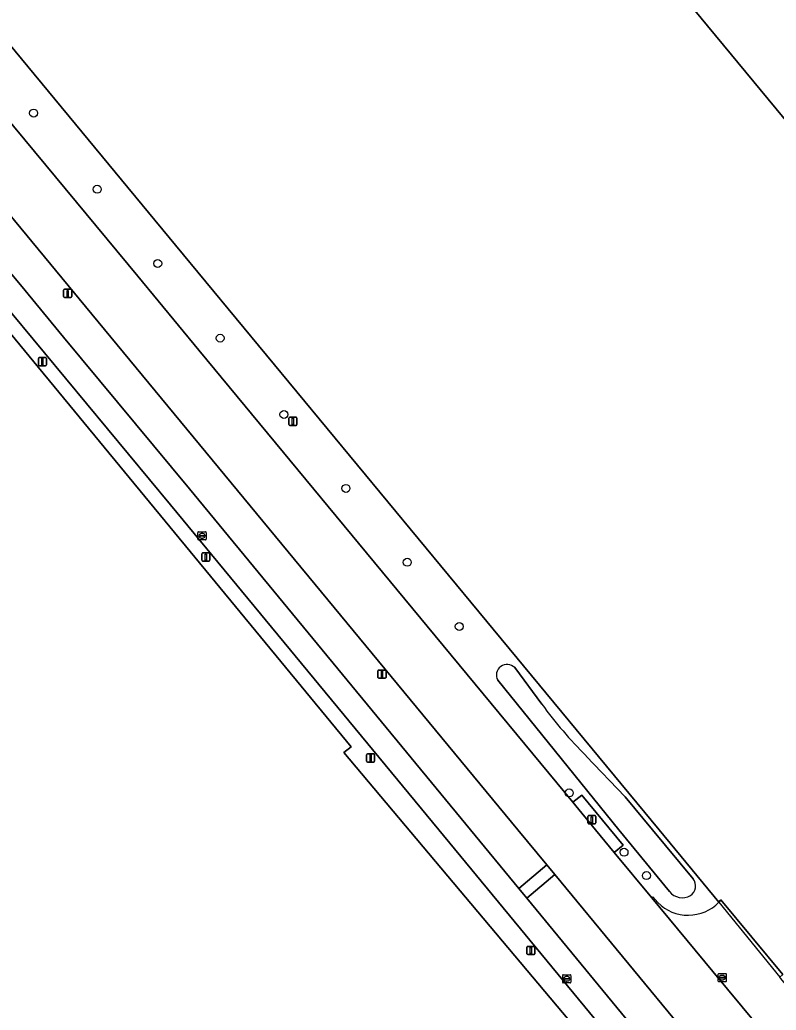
# Model space of a CAD drawing. Extents: x 156141 to 158132, y 385651 to 388333.
# Drawn here: x 157326.8 to 157419.6, y 386727.9 to 386849.5 of the extents above; entities that cross this region are included whole.
import ezdxf

# ---------------------------------------------------------------- set-up
doc = ezdxf.new("R2010")
doc.units = 0
for name, color, linetype in [('IMGEO_Berm_groen', 7, 'Continuous'), ('IMGEO_Boom', 7, 'Continuous'), ('IMGEO_Erf', 7, 'Continuous'), ('IMGEO_Fietspad_gesloten', 7, 'Continuous'), ('IMGEO_Hek', 7, 'Continuous'), ('IMGEO_Kolk', 7, 'Continuous'), ('IMGEO_Lichtmast', 7, 'Continuous'), ('IMGEO_Pand', 7, 'Continuous'), ('IMGEO_Rijbaan_lokaal_gesloten', 7, 'Continuous'), ('IMGEO_Rijbaan_lokaal_open', 7, 'Continuous'), ('IMGEO_Rioolput', 7, 'Continuous'), ('IMGEO_Voetpad_open', 7, 'Continuous'), ('IMGEO_Waterloop', 7, 'Continuous')]:
    doc.layers.add(name, color=color, linetype=linetype)

msp = doc.modelspace()

# ---------------------------------------------------------------- linework, layer by layer
at = {"layer": 'IMGEO_Berm_groen'}
for points in [[(157345.88, 386821.79), (157300.59, 386876.54), (157284.84, 386895.53)], [(157286.27, 386884.32), (157287.34, 386883.02), (157304.54, 386862.26), (157341.23, 386817.97), (157348.75, 386808.9), (157378.74, 386772.62), (157394.65, 386753.39), (157395.78, 386754.25), (157400.86, 386748.13), (157399.76, 386747.22), (157404.36, 386741.66), (157404.51, 386741.79), (157405.11, 386741.07)], [(157335.58, 386813.32), (157314.45, 386838.88), (157313.81, 386839.66)], [(157309.8, 386837.16), (157310.45, 386836.4), (157320.17, 386824.85), (157326.82, 386816.91), (157332.14, 386810.5), (157347.61, 386791.86), (157382.1, 386750), (157388.04, 386742.79), (157391.48, 386745.7), (157387.92, 386750), (157335.58, 386813.32)], [(157378.22, 386750), (157345.28, 386789.91), (157329.8, 386808.57), (157324.43, 386815.04), (157317.74, 386823.13), (157307.17, 386835.58), (157306.25, 386836.69), (157305.37, 386835.93), (157305.15, 386835.75), (157328.47, 386807.48), (157367.45, 386760.21), (157366.55, 386759.48), (157442.78, 386668.9), (157442.14, 386652.48), (157442.13, 386652.37), (157442.56, 386652.73), (157444.72, 386654.55), (157444.07, 386655.27), (157444.34, 386666.47), (157445.33, 386667.19), (157450.88, 386660.2), (157450.55, 386659.49), (157451.57, 386660.37)], [(157412.6, 386741.13), (157405.26, 386750), (157383.13, 386776.76), (157345.88, 386821.79)], [(157387.53, 386769.92), (157390.86, 386765.43)], [(157406.54, 386742.42), (157400.32, 386750), (157385.45, 386768.37)], [(157396.32, 386759.07), (157401.08, 386754.04), (157404.44, 386750), (157409.44, 386743.98)], [(157450.98, 386661.78), (157450.57, 386662.3), (157413.31, 386707.49), (157378.22, 386750)], [(157392.45, 386744.52), (157389.02, 386741.6), (157404.45, 386722.87)], [(157407.15, 386722.74), (157409.09, 386724.39), (157392.45, 386744.52)]]:
    msp.add_lwpolyline(points, dxfattribs=at)
for centre, radius, start, end in [((157386.59, 386769.01), 1.31, 44.0917, 209.1457), ((157432.47, 386795.63), 51.41, 215.9647, 225.3209), ((157408.28, 386743.11), 1.45, 305.518, 36.9812), ((157408.12, 386743.71), 2.04, 219.1205, 299.3885), ((157408.83, 386744.76), 5.24, 224.825, 316.0628)]:
    msp.add_arc(centre, radius, start, end, dxfattribs=at)
at = {"layer": 'IMGEO_Boom'}
for centre in [(157328.45, 386838), (157336.26, 386828.65), (157343.69, 386819.54), (157351.36, 386810.37), (157359.19, 386801), (157366.8, 386791.93), (157374.34, 386782.86), (157380.72, 386774.97), (157394.22, 386754.54), (157400.95, 386747.26), (157403.71, 386744.38)]:
    msp.add_circle(centre, 0.489, dxfattribs=at)
at = {"layer": 'IMGEO_Erf'}
for points in [[(157471.26, 387105.25), (157329.83, 386988.11), (157257.77, 386928.3), (157274.58, 386907.98), (157277.32, 386904.61), (157284.84, 386895.53), (157300.59, 386876.54), (157345.88, 386821.79), (157383.13, 386776.76), (157405.26, 386750), (157412.6, 386741.13), (157412.85, 386741.41), (157420.47, 386732.25)], [(157445.3, 386807.51), (157392, 386871.98), (157389.82, 386870.18), (157387.78, 386872.65), (157359.93, 386906.36), (157346.19, 386922.98), (157341.64, 386928.5), (157340.56, 386927.61), (157338.66, 386929.88), (157339.76, 386930.78), (157334.74, 386936.85), (157344.84, 386945.23), (157345.13, 386945.47), (157345.28, 386945.29), (157354.84, 386933.77), (157362.27, 386939.92), (157380.47, 386954.96), (157483.87, 387040.42)], [(157366.55, 386759.48), (157367.45, 386760.21), (157328.47, 386807.48), (157305.15, 386835.75), (157305.37, 386835.93), (157306.25, 386836.69), (157305.21, 386837.84), (157305.03, 386838.05), (157304.96, 386837.99)], [(157367.18, 386603.49), (157379.26, 386613.39), (157384.15, 386607.49), (157395.43, 386613.64), (157433.09, 386644.72), (157438.36, 386649.16), (157442.13, 386652.37), (157442.14, 386652.48), (157442.78, 386668.9), (157366.55, 386759.48)]]:
    msp.add_lwpolyline(points, dxfattribs=at)
at = {"layer": 'IMGEO_Fietspad_gesloten'}
for points in [[(157164.67, 387007.38), (157170.76, 387000), (157242.5, 386913.02), (157260.15, 386891.62), (157276.21, 386872.22), (157291.72, 386853.57), (157295.69, 386848.8), (157300.18, 386843.65), (157300.3, 386843.52), (157300.52, 386843.27), (157300.61, 386843.16), (157300.77, 386842.97), (157305.03, 386838.05), (157305.21, 386837.84), (157306.25, 386836.69), (157307.17, 386835.58), (157317.74, 386823.13), (157324.43, 386815.04), (157329.8, 386808.57), (157345.28, 386789.91), (157378.22, 386750), (157413.31, 386707.49), (157450.57, 386662.3)], [(157427.18, 386695.38), (157410.04, 386716.14), (157407.56, 386719.12), (157406.89, 386719.89), (157404.45, 386722.87), (157389.02, 386741.6), (157388.04, 386742.79), (157382.1, 386750), (157347.61, 386791.86), (157332.14, 386810.5), (157326.82, 386816.91), (157320.17, 386824.85), (157310.45, 386836.4), (157309.8, 386837.16), (157295.33, 386853.77), (157294.67, 386854.55), (157291.27, 386858.66), (157287.92, 386862.76), (157271.63, 386882.38), (157267.94, 386886.84), (157265.44, 386889.85), (157261.8, 386894.26), (157261.7, 386894.37), (157255.95, 386901.35)]]:
    msp.add_lwpolyline(points, dxfattribs=at)
at = {"layer": 'IMGEO_Hek'}
for points in [[(157300.59, 386876.54), (157345.88, 386821.79)], [(157305.15, 386835.75), (157328.47, 386807.48)], [(157345.88, 386821.79), (157383.13, 386776.76)], [(157328.47, 386807.48), (157367.45, 386760.21)], [(157383.13, 386776.76), (157405.26, 386750)], [(157367.45, 386760.21), (157366.55, 386759.48), (157442.78, 386668.9)], [(157405.26, 386750), (157412.6, 386741.13), (157420.08, 386731.91)]]:
    msp.add_lwpolyline(points, dxfattribs=at)
at = {"layer": 'IMGEO_Kolk'}
for p, q in [((157412.51, 386731.43), (157412.51, 386732.28)), ((157412.59, 386732.36), (157413.44, 386732.36)), ((157413.44, 386731.36), (157412.59, 386731.36)), ((157412.77, 386731.85), (157412.77, 386731.86)), ((157412.81, 386731.9), (157413.21, 386731.9)), ((157413.21, 386731.81), (157412.81, 386731.81)), ((157413, 386732.14), (157413.02, 386732.14)), ((157413.02, 386731.58), (157413, 386731.58)), ((157413.25, 386731.86), (157413.25, 386731.85)), ((157413.51, 386732.28), (157413.51, 386731.43))]:
    msp.add_line(p, q, dxfattribs=at)
for points in [[(157412.51, 386731.43), (157412.51, 386732.28)], [(157412.59, 386732.36), (157413.44, 386732.36)], [(157413.44, 386731.36), (157412.59, 386731.36)], [(157413.51, 386732.28), (157413.51, 386731.43)]]:
    msp.add_lwpolyline(points, dxfattribs=at)
for centre, radius, start, end in [((157412.59, 386732.28), 0.0765, 91.552, 178.448), ((157412.59, 386732.28), 0.0765, 91.552, 178.448), ((157412.59, 386731.43), 0.0765, 181.552, 268.448), ((157412.59, 386731.43), 0.0765, 181.552, 268.448), ((157412.81, 386731.86), 0.0403, 85.8775, 175.7526), ((157412.81, 386731.85), 0.0366, 178.938, 274.7102), ((157413.22, 386731.86), 0.0386, 1.7309, 96.639), ((157413.21, 386731.86), 0.043, 264.8664, 352.4533), ((157413.44, 386732.28), 0.0765, 1.552, 88.448), ((157413.44, 386732.28), 0.0765, 1.552, 88.448), ((157413.44, 386731.43), 0.0765, 271.552, 358.448), ((157413.44, 386731.43), 0.0765, 271.552, 358.448)]:
    msp.add_arc(centre, radius, start, end, dxfattribs=at)
for centre, major_axis, ratio, start_param, end_param in [((157413, 386731.86), (-0.387, 0.002), 0.722429, 4.712389, 7.853982), ((157413.02, 386731.86), (-0.39, 0.002), 0.717154, 1.570796, 4.712389)]:
    msp.add_ellipse(centre, major_axis=major_axis, ratio=ratio, start_param=start_param, end_param=end_param, dxfattribs=at)
at = {"layer": 'IMGEO_Lichtmast'}
for p, q in [((157332.24, 386816.37), (157333.03, 386816.37)), ((157333.03, 386816.37), (157332.24, 386816.37)), ((157332.14, 386815.47), (157332.14, 386816.27)), ((157332.14, 386816.27), (157332.14, 386815.47)), ((157333.03, 386815.37), (157332.24, 386815.37)), ((157332.24, 386815.37), (157333.03, 386815.37)), ((157333.13, 386816.27), (157333.13, 386815.47)), ((157333.13, 386815.47), (157333.13, 386816.27)), ((157329.03, 386807.09), (157329.03, 386807.89)), ((157329.03, 386807.89), (157329.03, 386807.09)), ((157329.13, 386807.99), (157329.92, 386807.99)), ((157329.92, 386807.99), (157329.13, 386807.99)), ((157330.02, 386807.89), (157330.02, 386807.09)), ((157330.02, 386807.09), (157330.02, 386807.89)), ((157329.92, 386806.99), (157329.13, 386806.99)), ((157329.13, 386806.99), (157329.92, 386806.99)), ((157359.8, 386799.76), (157359.8, 386800.56)), ((157359.8, 386800.56), (157359.8, 386799.76)), ((157359.9, 386800.66), (157360.69, 386800.66)), ((157360.69, 386800.66), (157359.9, 386800.66)), ((157360.79, 386800.56), (157360.79, 386799.76)), ((157360.79, 386799.76), (157360.79, 386800.56)), ((157360.69, 386799.66), (157359.9, 386799.66)), ((157359.9, 386799.66), (157360.69, 386799.66)), ((157349.1, 386783.1), (157349.1, 386783.9)), ((157349.1, 386783.9), (157349.1, 386783.1)), ((157349.2, 386784), (157349.99, 386784)), ((157349.99, 386784), (157349.2, 386784)), ((157350.09, 386783.9), (157350.09, 386783.1)), ((157350.09, 386783.1), (157350.09, 386783.9)), ((157349.99, 386783), (157349.2, 386783)), ((157349.2, 386783), (157349.99, 386783)), ((157370.74, 386768.72), (157370.74, 386769.52)), ((157370.74, 386769.52), (157370.74, 386768.72)), ((157370.84, 386769.62), (157371.63, 386769.62)), ((157371.63, 386769.62), (157370.84, 386769.62)), ((157371.73, 386769.52), (157371.73, 386768.72)), ((157371.73, 386768.72), (157371.73, 386769.52)), ((157371.63, 386768.62), (157370.84, 386768.62)), ((157370.84, 386768.62), (157371.63, 386768.62)), ((157369.34, 386758.42), (157369.34, 386759.22)), ((157369.34, 386759.22), (157369.34, 386758.42)), ((157369.44, 386759.32), (157370.23, 386759.32)), ((157370.23, 386759.32), (157369.44, 386759.32)), ((157370.33, 386759.22), (157370.33, 386758.42)), ((157370.33, 386758.42), (157370.33, 386759.22)), ((157370.23, 386758.32), (157369.44, 386758.32)), ((157369.44, 386758.32), (157370.23, 386758.32)), ((157396.5, 386750.85), (157396.5, 386751.65)), ((157396.5, 386751.65), (157396.5, 386750.85)), ((157396.6, 386751.75), (157397.39, 386751.75)), ((157397.39, 386751.75), (157396.6, 386751.75)), ((157397.39, 386750.75), (157396.6, 386750.75)), ((157396.6, 386750.75), (157397.39, 386750.75)), ((157397.49, 386751.65), (157397.49, 386750.85)), ((157397.49, 386750.85), (157397.49, 386751.65)), ((157389.02, 386734.79), (157389.02, 386735.59)), ((157389.02, 386735.59), (157389.02, 386734.79)), ((157389.12, 386735.69), (157389.91, 386735.69)), ((157389.91, 386735.69), (157389.12, 386735.69)), ((157390.01, 386735.59), (157390.01, 386734.79)), ((157390.01, 386734.79), (157390.01, 386735.59)), ((157389.91, 386734.69), (157389.12, 386734.69)), ((157389.12, 386734.69), (157389.91, 386734.69))]:
    msp.add_line(p, q, dxfattribs=at)
for points in [[(157332.56, 386816.24), (157332.71, 386816.24), (157332.71, 386815.49), (157332.56, 386815.49), (157332.56, 386816.24)], [(157329.45, 386807.86), (157329.6, 386807.86), (157329.6, 386807.11), (157329.45, 386807.11), (157329.45, 386807.86)], [(157360.22, 386800.53), (157360.37, 386800.53), (157360.37, 386799.78), (157360.22, 386799.78), (157360.22, 386800.53)], [(157349.52, 386783.87), (157349.67, 386783.87), (157349.67, 386783.12), (157349.52, 386783.12), (157349.52, 386783.87)], [(157371.16, 386769.49), (157371.31, 386769.49), (157371.31, 386768.74), (157371.16, 386768.74), (157371.16, 386769.49)], [(157369.76, 386759.2), (157369.91, 386759.2), (157369.91, 386758.45), (157369.76, 386758.45), (157369.76, 386759.2)], [(157396.92, 386751.62), (157397.07, 386751.62), (157397.07, 386750.87), (157396.92, 386750.87), (157396.92, 386751.62)], [(157389.44, 386735.56), (157389.59, 386735.56), (157389.59, 386734.81), (157389.44, 386734.81), (157389.44, 386735.56)]]:
    msp.add_lwpolyline(points, dxfattribs=at)
for centre, start, end in [((157332.24, 386816.27), 90, 180), ((157332.24, 386816.27), 90, 180), ((157333.03, 386816.27), 0, 90), ((157333.03, 386816.27), 360, 90), ((157332.24, 386815.47), 180, 270), ((157332.24, 386815.47), 180, 270), ((157333.03, 386815.47), 270, 0), ((157333.03, 386815.47), 270, 0), ((157329.13, 386807.89), 90, 180), ((157329.13, 386807.89), 90, 180), ((157329.92, 386807.89), 0, 90), ((157329.92, 386807.89), 360, 90), ((157329.13, 386807.09), 180, 270), ((157329.13, 386807.09), 180, 270), ((157329.92, 386807.09), 270, 0), ((157329.92, 386807.09), 270, 0), ((157359.9, 386800.56), 90, 180), ((157359.9, 386800.56), 90, 180), ((157360.69, 386800.56), 0, 90), ((157360.69, 386800.56), 360, 90), ((157359.9, 386799.76), 180, 270), ((157359.9, 386799.76), 180, 270), ((157360.69, 386799.76), 270, 0), ((157360.69, 386799.76), 270, 0), ((157349.2, 386783.9), 90, 180), ((157349.2, 386783.9), 90, 180), ((157349.99, 386783.9), 0, 90), ((157349.99, 386783.9), 360, 90), ((157349.2, 386783.1), 180, 270), ((157349.2, 386783.1), 180, 270), ((157349.99, 386783.1), 270, 0), ((157349.99, 386783.1), 270, 0), ((157370.84, 386769.52), 90, 180), ((157370.84, 386769.52), 90, 180), ((157371.63, 386769.52), 0, 90), ((157371.63, 386769.52), 360, 90), ((157370.84, 386768.72), 180, 270), ((157370.84, 386768.72), 180, 270), ((157371.63, 386768.72), 270, 0), ((157371.63, 386768.72), 270, 0), ((157369.44, 386759.22), 90, 180), ((157369.44, 386759.22), 90, 180), ((157370.23, 386759.22), 0, 90), ((157370.23, 386759.22), 360, 90), ((157369.44, 386758.42), 180, 270), ((157369.44, 386758.42), 180, 270), ((157370.23, 386758.42), 270, 0), ((157370.23, 386758.42), 270, 0), ((157396.6, 386751.65), 90, 180), ((157396.6, 386751.65), 90, 180), ((157396.6, 386750.85), 180, 270), ((157396.6, 386750.85), 180, 270), ((157397.39, 386751.65), 0, 90), ((157397.39, 386751.65), 360, 90), ((157397.39, 386750.85), 270, 0), ((157397.39, 386750.85), 270, 0), ((157389.12, 386735.59), 90, 180), ((157389.12, 386735.59), 90, 180), ((157389.91, 386735.59), 0, 90), ((157389.91, 386735.59), 360, 90), ((157389.12, 386734.79), 180, 270), ((157389.12, 386734.79), 180, 270), ((157389.91, 386734.79), 270, 0), ((157389.91, 386734.79), 270, 0)]:
    msp.add_arc(centre, 0.1, start, end, dxfattribs=at)
at = {"layer": 'IMGEO_Pand'}
msp.add_lwpolyline([(157483.87, 387040.42), (157380.47, 386954.96), (157362.27, 386939.92), (157354.84, 386933.77), (157345.28, 386945.29), (157345.13, 386945.47), (157344.84, 386945.23), (157334.74, 386936.85), (157339.76, 386930.78), (157338.66, 386929.88), (157340.56, 386927.61), (157341.64, 386928.5), (157346.19, 386922.98), (157359.93, 386906.36), (157387.78, 386872.65), (157389.82, 386870.18), (157392, 386871.98), (157445.3, 386807.51)], dxfattribs=at)
at = {"layer": 'IMGEO_Rijbaan_lokaal_gesloten'}
msp.add_lwpolyline([(157426.46, 386715.02), (157411.85, 386732.61), (157404.36, 386741.66), (157399.76, 386747.22), (157397.46, 386750), (157394.65, 386753.39), (157378.74, 386772.62), (157348.75, 386808.9), (157341.23, 386817.97), (157304.54, 386862.26), (157298.9, 386857.58), (157313.81, 386839.66), (157314.45, 386838.88), (157335.58, 386813.32), (157387.92, 386750), (157391.48, 386745.7), (157392.45, 386744.52), (157409.09, 386724.39), (157410.06, 386723.22), (157411.36, 386721.69), (157412.34, 386720.54), (157417.31, 386714.46), (157422.42, 386708.29)], dxfattribs=at)
at = {"layer": 'IMGEO_Rijbaan_lokaal_open'}
for points in [[(157405.11, 386741.07), (157404.51, 386741.79), (157404.36, 386741.66), (157411.85, 386732.61), (157426.46, 386715.02), (157428.27, 386712.83)], [(157421.8, 386729.83), (157420.78, 386731.07), (157420.21, 386731.74), (157420.08, 386731.91), (157420.47, 386732.25), (157412.85, 386741.41), (157412.6, 386741.13)]]:
    msp.add_lwpolyline(points, dxfattribs=at)
msp.add_arc((157408.83, 386744.76), 5.24, 224.825, 316.0628, dxfattribs=at)
at = {"layer": 'IMGEO_Rioolput'}
for p, q in [((157348.63, 386785.68), (157348.63, 386786.53)), ((157348.71, 386786.6), (157349.56, 386786.6)), ((157348.89, 386786.1), (157348.89, 386786.11)), ((157348.93, 386786.15), (157349.33, 386786.15)), ((157349.33, 386786.06), (157348.93, 386786.06)), ((157349.12, 386786.38), (157349.14, 386786.38)), ((157349.37, 386786.11), (157349.37, 386786.1)), ((157349.63, 386786.53), (157349.63, 386785.68)), ((157349.56, 386785.6), (157348.71, 386785.6)), ((157349.14, 386785.82), (157349.12, 386785.82)), ((157393.42, 386731.29), (157393.42, 386732.14)), ((157393.49, 386732.22), (157394.34, 386732.22)), ((157393.68, 386731.71), (157393.68, 386731.72)), ((157393.72, 386731.76), (157394.12, 386731.76)), ((157394.11, 386731.67), (157393.72, 386731.67)), ((157393.93, 386731.44), (157393.9, 386731.44)), ((157393.91, 386732), (157393.93, 386732)), ((157394.16, 386731.72), (157394.16, 386731.71)), ((157394.42, 386732.14), (157394.42, 386731.29)), ((157394.34, 386731.22), (157393.49, 386731.22))]:
    msp.add_line(p, q, dxfattribs=at)
for points in [[(157348.63, 386785.68), (157348.63, 386786.53)], [(157348.71, 386786.6), (157349.56, 386786.6)], [(157349.63, 386786.53), (157349.63, 386785.68)], [(157349.56, 386785.6), (157348.71, 386785.6)], [(157393.42, 386731.29), (157393.42, 386732.14)], [(157393.49, 386732.22), (157394.34, 386732.22)], [(157394.42, 386732.14), (157394.42, 386731.29)], [(157394.34, 386731.22), (157393.49, 386731.22)]]:
    msp.add_lwpolyline(points, dxfattribs=at)
for centre, radius, start, end in [((157348.71, 386786.53), 0.0765, 91.552, 178.448), ((157348.71, 386786.53), 0.0765, 91.552, 178.448), ((157348.93, 386786.11), 0.0403, 85.8775, 175.7526), ((157348.93, 386786.1), 0.0366, 178.938, 274.7102), ((157349.34, 386786.11), 0.0386, 1.7309, 96.639), ((157349.33, 386786.1), 0.043, 264.8664, 352.4533), ((157349.56, 386786.53), 0.0765, 1.552, 88.448), ((157349.56, 386786.53), 0.0765, 1.552, 88.448), ((157348.71, 386785.68), 0.0765, 181.552, 268.448), ((157348.71, 386785.68), 0.0765, 181.552, 268.448), ((157349.56, 386785.68), 0.0765, 271.552, 358.448), ((157349.56, 386785.68), 0.0765, 271.552, 358.448), ((157393.49, 386732.14), 0.0765, 91.552, 178.448), ((157393.49, 386732.14), 0.0765, 91.552, 178.448), ((157393.49, 386731.29), 0.0765, 181.552, 268.448), ((157393.49, 386731.29), 0.0765, 181.552, 268.448), ((157393.72, 386731.72), 0.0403, 85.8775, 175.7526), ((157393.71, 386731.71), 0.0366, 178.938, 274.7102), ((157394.12, 386731.72), 0.043, 264.8664, 352.4533), ((157394.12, 386731.72), 0.0386, 1.7309, 96.639), ((157394.34, 386732.14), 0.0765, 1.552, 88.448), ((157394.34, 386732.14), 0.0765, 1.552, 88.448), ((157394.34, 386731.29), 0.0765, 271.552, 358.448), ((157394.34, 386731.29), 0.0765, 271.552, 358.448)]:
    msp.add_arc(centre, radius, start, end, dxfattribs=at)
for centre, major_axis, ratio, start_param, end_param in [((157349.12, 386786.1), (-0.387, 0.002), 0.722429, 4.712389, 7.853982), ((157349.14, 386786.1), (-0.39, 0.002), 0.717154, 1.570796, 4.712389), ((157393.9, 386731.72), (-0.387, 0.002), 0.722429, 4.712389, 7.853982), ((157393.93, 386731.72), (-0.39, 0.002), 0.717154, 1.570796, 4.712389)]:
    msp.add_ellipse(centre, major_axis=major_axis, ratio=ratio, start_param=start_param, end_param=end_param, dxfattribs=at)
at = {"layer": 'IMGEO_Voetpad_open'}
for points in [[(157395.78, 386754.25), (157394.65, 386753.39), (157397.46, 386750), (157399.76, 386747.22), (157400.86, 386748.13)], [(157392.45, 386744.52), (157391.48, 386745.7), (157388.04, 386742.79), (157389.02, 386741.6)]]:
    msp.add_lwpolyline(points, close=True, dxfattribs=at)
at = {"layer": 'IMGEO_Waterloop'}
for points in [[(157390.86, 386765.43), (157387.53, 386769.92)], [(157385.45, 386768.37), (157400.32, 386750), (157406.54, 386742.42)], [(157401.08, 386754.04), (157396.32, 386759.07)], [(157409.44, 386743.98), (157404.44, 386750), (157401.08, 386754.04)]]:
    msp.add_lwpolyline(points, dxfattribs=at)
for centre, radius, start, end in [((157386.59, 386769.01), 1.31, 44.0917, 209.1457), ((157432.47, 386795.63), 51.41, 215.9647, 225.3209), ((157408.28, 386743.11), 1.45, 305.518, 36.9812), ((157408.12, 386743.71), 2.04, 219.1205, 299.3885)]:
    msp.add_arc(centre, radius, start, end, dxfattribs=at)

doc.saveas('drawing.dxf')
